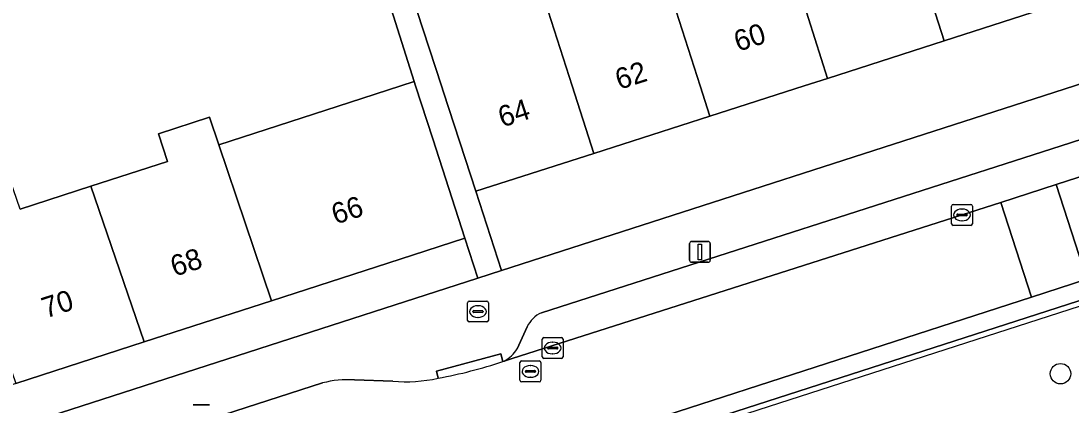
# Model space of a CAD drawing. Extents: x 158086 to 159499, y 382904 to 383981.
# Drawn here: x 159168.8 to 159219.1, y 383234.7 to 383253.1 of the extents above; entities that cross this region are included whole.
import ezdxf

# ---------------------------------------------------------------- set-up
doc = ezdxf.new("R2010")
doc.units = 0
for name, color, linetype in [('IMGEO_Boom', 7, 'Continuous'), ('IMGEO_Brandkraan', 7, 'Continuous'), ('IMGEO_Erf', 7, 'Continuous'), ('IMGEO_Groenvoorziening', 7, 'Continuous'), ('IMGEO_Hek', 7, 'Continuous'), ('IMGEO_Kolk', 7, 'Continuous'), ('IMGEO_Lichtmast', 7, 'Continuous'), ('IMGEO_Pand', 7, 'Continuous'), ('IMGEO_Pand_nummerreeks', 7, 'Continuous'), ('IMGEO_Parkeervlak_open', 7, 'Continuous'), ('IMGEO_Rijbaan_lokaal_open', 7, 'Continuous'), ('IMGEO_Rioolput', 7, 'Continuous'), ('IMGEO_Voetpad_open', 7, 'Continuous')]:
    doc.layers.add(name, color=color, linetype=linetype)

msp = doc.modelspace()

# ---------------------------------------------------------------- linework, layer by layer
at = {"layer": 'IMGEO_Boom'}
msp.add_circle((159218.628, 383236.192), 0.489, dxfattribs=at)
at = {"layer": 'IMGEO_Brandkraan'}
for p, q in [((159190.203, 383238.746), (159190.203, 383239.598)), ((159190.278, 383239.672), (159191.13, 383239.672)), ((159190.691, 383239.452), (159190.716, 383239.452)), ((159191.204, 383239.598), (159191.204, 383238.746)), ((159190.462, 383239.166), (159190.462, 383239.178)), ((159190.9, 383239.129), (159190.502, 383239.129)), ((159190.505, 383239.215), (159190.903, 383239.215)), ((159190.946, 383239.178), (159190.946, 383239.166)), ((159191.13, 383238.672), (159190.278, 383238.672)), ((159190.714, 383238.892), (159190.689, 383238.892))]:
    msp.add_line(p, q, dxfattribs=at)
for points in [[(159190.203, 383238.746), (159190.203, 383239.598)], [(159190.278, 383239.672), (159191.13, 383239.672)], [(159191.204, 383239.598), (159191.204, 383238.746)], [(159191.13, 383238.672), (159190.278, 383238.672)]]:
    msp.add_lwpolyline(points, dxfattribs=at)
for centre, radius, start, end in [((159190.28, 383239.596), 0.0765, 91.552, 178.448), ((159190.28, 383239.596), 0.0765, 91.552, 178.448), ((159191.128, 383239.596), 0.0765, 1.552, 88.448), ((159191.128, 383239.596), 0.0765, 1.552, 88.448), ((159190.502, 383239.175), 0.0403, 85.8775, 175.7526), ((159190.499, 383239.165), 0.0366, 178.938, 274.7102), ((159190.903, 383239.172), 0.043, 264.8664, 352.4533), ((159190.907, 383239.177), 0.0386, 1.7309, 96.639), ((159190.28, 383238.748), 0.0765, 181.552, 268.448), ((159190.28, 383238.748), 0.0765, 181.552, 268.448), ((159191.128, 383238.748), 0.0765, 271.552, 358.448), ((159191.128, 383238.748), 0.0765, 271.552, 358.448)]:
    msp.add_arc(centre, radius, start, end, dxfattribs=at)
for centre, major_axis, ratio, start_param, end_param in [((159190.69, 383239.172), (-0.387, 0.002), 0.722429, 4.712389, 7.853982), ((159190.715, 383239.172), (-0.39, 0.002), 0.717154, 1.570796, 4.712389)]:
    msp.add_ellipse(centre, major_axis=major_axis, ratio=ratio, start_param=start_param, end_param=end_param, dxfattribs=at)
at = {"layer": 'IMGEO_Erf'}
for points in [[(159237.003, 383255.736), (159235.797, 383259.46), (159230.076, 383257.623), (159224.422, 383255.806), (159218.654, 383253.954), (159213.052, 383252.155), (159207.451, 383250.356), (159206.344, 383250), (159201.819, 383248.547), (159196.25, 383246.758), (159190.597, 383244.942), (159191.824, 383241.138), (159219.296, 383250)], [(159190.692, 383240.773), (159190.072, 383242.696), (159186.971, 383241.691), (159180.806, 383239.694), (159174.699, 383237.715), (159168.554, 383235.725), (159162.447, 383233.746), (159156.238, 383231.735), (159150.172, 383229.77), (159143.859, 383227.725), (159137.582, 383225.691), (159138.181, 383223.835)]]:
    msp.add_lwpolyline(points, close=True, dxfattribs=at)
msp.add_lwpolyline([(159168.748, 383244.085), (159172.14, 383245.184), (159175.814, 383246.374), (159175.386, 383247.694), (159177.837, 383248.487), (159178.281, 383247.173), (159184.538, 383249.2), (159187.006, 383250), (159187.639, 383250.205), (159185.861, 383255.872)], dxfattribs=at)
at = {"layer": 'IMGEO_Groenvoorziening'}
msp.add_lwpolyline([(159160.72, 383213.85), (159160.395, 383214.851), (159165.215, 383216.442), (159165.547, 383215.408), (159180.433, 383220.181), (159180.063, 383221.221), (159184.872, 383222.772), (159185.166, 383221.704), (159224.897, 383234.417), (159222.981, 383240.81), (159114.129, 383205.678), (159114.203, 383205.441), (159114.57, 383204.271), (159114.687, 383204.308), (159115.243, 383202.564), (159113.339, 383201.958), (159112.784, 383203.702), (159112.844, 383203.722), (159112.461, 383204.871), (159106.339, 383202.866), (159108.294, 383197.053)], dxfattribs=at)
at = {"layer": 'IMGEO_Hek'}
msp.add_lwpolyline([(159115.411, 383205.836), (159228.05, 383242.187)], dxfattribs=at)
at = {"layer": 'IMGEO_Kolk'}
for p, q in [((159213.405, 383243.38), (159213.405, 383244.232)), ((159213.48, 383244.306), (159214.332, 383244.306)), ((159213.893, 383244.086), (159213.918, 383244.086)), ((159214.406, 383244.232), (159214.406, 383243.38)), ((159213.664, 383243.8), (159213.664, 383243.812)), ((159214.102, 383243.763), (159213.704, 383243.763)), ((159213.707, 383243.849), (159214.105, 383243.849)), ((159213.916, 383243.526), (159213.891, 383243.526)), ((159214.148, 383243.812), (159214.148, 383243.8)), ((159214.332, 383243.306), (159213.48, 383243.306)), ((159193.857, 383237.925), (159194.709, 383237.925)), ((159193.782, 383236.999), (159193.782, 383237.851)), ((159194.041, 383237.419), (159194.041, 383237.431)), ((159194.084, 383237.468), (159194.482, 383237.468)), ((159194.27, 383237.705), (159194.295, 383237.705)), ((159194.525, 383237.431), (159194.525, 383237.419)), ((159194.783, 383237.851), (159194.783, 383236.999)), ((159194.709, 383236.925), (159193.857, 383236.925)), ((159194.479, 383237.382), (159194.081, 383237.382)), ((159194.293, 383237.145), (159194.268, 383237.145))]:
    msp.add_line(p, q, dxfattribs=at)
for points in [[(159213.405, 383243.38), (159213.405, 383244.232)], [(159213.48, 383244.306), (159214.332, 383244.306)], [(159214.406, 383244.232), (159214.406, 383243.38)], [(159214.332, 383243.306), (159213.48, 383243.306)], [(159193.857, 383237.925), (159194.709, 383237.925)], [(159193.782, 383236.999), (159193.782, 383237.851)], [(159194.783, 383237.851), (159194.783, 383236.999)], [(159194.709, 383236.925), (159193.857, 383236.925)]]:
    msp.add_lwpolyline(points, dxfattribs=at)
for centre, radius, start, end in [((159213.482, 383244.23), 0.0765, 91.552, 178.448), ((159213.482, 383244.23), 0.0765, 91.552, 178.448), ((159214.33, 383244.23), 0.0765, 1.552, 88.448), ((159214.33, 383244.23), 0.0765, 1.552, 88.448), ((159213.704, 383243.809), 0.0403, 85.8775, 175.7526), ((159213.701, 383243.799), 0.0366, 178.938, 274.7102), ((159214.105, 383243.806), 0.043, 264.8664, 352.4533), ((159214.109, 383243.811), 0.0386, 1.7309, 96.639), ((159213.482, 383243.382), 0.0765, 181.552, 268.448), ((159213.482, 383243.382), 0.0765, 181.552, 268.448), ((159214.33, 383243.382), 0.0765, 271.552, 358.448), ((159214.33, 383243.382), 0.0765, 271.552, 358.448), ((159193.859, 383237.849), 0.0765, 91.552, 178.448), ((159193.859, 383237.849), 0.0765, 91.552, 178.448), ((159194.707, 383237.849), 0.0765, 1.552, 88.448), ((159194.707, 383237.849), 0.0765, 1.552, 88.448), ((159194.081, 383237.428), 0.0403, 85.8775, 175.7526), ((159194.078, 383237.418), 0.0366, 178.938, 274.7102), ((159194.482, 383237.425), 0.043, 264.8664, 352.4533), ((159194.486, 383237.43), 0.0386, 1.7309, 96.639), ((159193.859, 383237.001), 0.0765, 181.552, 268.448), ((159193.859, 383237.001), 0.0765, 181.552, 268.448), ((159194.707, 383237.001), 0.0765, 271.552, 358.448), ((159194.707, 383237.001), 0.0765, 271.552, 358.448)]:
    msp.add_arc(centre, radius, start, end, dxfattribs=at)
for centre, major_axis, ratio, start_param, end_param in [((159213.892, 383243.806), (-0.387, 0.002), 0.722429, 4.712389, 7.853982), ((159213.917, 383243.806), (-0.39, 0.002), 0.717154, 1.570796, 4.712389), ((159194.269, 383237.425), (-0.387, 0.002), 0.722429, 4.712389, 7.853982), ((159194.294, 383237.425), (-0.39, 0.002), 0.717154, 1.570796, 4.712389)]:
    msp.add_ellipse(centre, major_axis=major_axis, ratio=ratio, start_param=start_param, end_param=end_param, dxfattribs=at)
at = {"layer": 'IMGEO_Lichtmast'}
for p, q in [((159200.846, 383241.633), (159200.846, 383242.433)), ((159200.846, 383242.433), (159200.846, 383241.633)), ((159200.946, 383242.533), (159201.736, 383242.533)), ((159201.736, 383242.533), (159200.946, 383242.533)), ((159201.836, 383242.433), (159201.836, 383241.633)), ((159201.836, 383241.633), (159201.836, 383242.433)), ((159201.736, 383241.533), (159200.946, 383241.533)), ((159200.946, 383241.533), (159201.736, 383241.533)), ((159177.042, 383234.691), (159177.832, 383234.691)), ((159177.832, 383234.691), (159177.042, 383234.691))]:
    msp.add_line(p, q, dxfattribs=at)
msp.add_lwpolyline([(159201.266, 383242.408), (159201.416, 383242.408), (159201.416, 383241.658), (159201.266, 383241.658), (159201.266, 383242.408)], dxfattribs=at)
for centre, start, end in [((159200.946, 383242.433), 90, 180), ((159200.946, 383242.433), 90, 180), ((159201.736, 383242.433), 0, 90), ((159201.736, 383242.433), 360, 90), ((159200.946, 383241.633), 180, 270), ((159200.946, 383241.633), 180, 270), ((159201.736, 383241.633), 270, 0), ((159201.736, 383241.633), 270, 0)]:
    msp.add_arc(centre, 0.1, start, end, dxfattribs=at)
at = {"layer": 'IMGEO_Pand'}
for points in [[(159213.052, 383252.155), (159218.654, 383253.954), (159215.856, 383262.567), (159210.289, 383260.78)], [(159213.052, 383252.155), (159210.289, 383260.78), (159204.722, 383258.993), (159207.451, 383250.356)], [(159201.819, 383248.547), (159206.344, 383250), (159207.451, 383250.356), (159204.722, 383258.993), (159199.055, 383257.174), (159201.354, 383250)], [(159201.819, 383248.547), (159201.354, 383250), (159199.055, 383257.174), (159193.486, 383255.387), (159195.212, 383250), (159196.25, 383246.758)], [(159196.25, 383246.758), (159195.212, 383250), (159193.486, 383255.387), (159187.795, 383253.56), (159188.959, 383250), (159189.057, 383249.699), (159190.597, 383244.942)], [(159178.281, 383247.173), (159180.806, 383239.694), (159186.971, 383241.691), (159190.072, 383242.696), (159188.531, 383247.453), (159187.705, 383250), (159187.639, 383250.205), (159187.006, 383250), (159184.538, 383249.2)], [(159178.281, 383247.173), (159177.837, 383248.487), (159175.386, 383247.694), (159175.814, 383246.374), (159172.14, 383245.184), (159174.699, 383237.715), (159180.806, 383239.694)], [(159172.14, 383245.184), (159168.748, 383244.085), (159167.771, 383246.919), (159165.02, 383245.97), (159165.98, 383243.188), (159168.554, 383235.725), (159174.699, 383237.715)]]:
    msp.add_lwpolyline(points, close=True, dxfattribs=at)
at = {"layer": 'IMGEO_Parkeervlak_open'}
for points in [[(159235.705, 383252.643), (159219.109, 383247.269), (159193.741, 383239.113)], [(159218.421, 383245.266), (159233.066, 383250), (159238.931, 383251.896)], [(159191.965, 383236.799), (159192.342, 383236.918), (159215.765, 383244.407), (159218.421, 383245.266)], [(159193.056, 383238.447), (159192.58, 383237.384)]]:
    msp.add_lwpolyline(points, dxfattribs=at)
for centre, radius, start, end in [((159194.362, 383237.789), 1.462, 115.1251, 153.2634), ((159191.099, 383238.325), 1.755, 299.5712, 327.5646)]:
    msp.add_arc(centre, radius, start, end, dxfattribs=at)
at = {"layer": 'IMGEO_Rijbaan_lokaal_open'}
for points in [[(159290.299, 383265.177), (159288.811, 383269.79), (159248.03, 383256.628), (159244.056, 383255.284), (159243.315, 383254.908), (159242.643, 383254.42), (159242.11, 383253.798), (159241.895, 383253.546), (159241.578, 383253.174), (159241.039, 383252.786), (159240.455, 383252.468), (159239.749, 383252.158), (159238.931, 383251.896), (159233.066, 383250), (159218.421, 383245.266), (159219.89, 383240.731), (159241.155, 383247.653)], [(159217.235, 383239.87), (159215.765, 383244.407), (159192.342, 383236.918), (159191.965, 383236.799), (159191.89, 383236.774)], [(159189.385, 383230.847), (159217.235, 383239.87)], [(159186.618, 383235.829), (159184.777, 383235.891)], [(159183.246, 383235.747), (159165.426, 383230.001), (159166.906, 383225.411), (159183.178, 383230.607)]]:
    msp.add_lwpolyline(points, dxfattribs=at)
msp.add_lwpolyline([(159218.421, 383245.266), (159215.765, 383244.407), (159217.235, 383239.87), (159219.89, 383240.731)], close=True, dxfattribs=at)
for centre, radius, start, end in [((159184.576, 383258.703), 23.116, 280.5222, 288.4464), ((159184.453, 383231.124), 4.778, 86.113, 104.6334), ((159187.221, 383243.161), 7.357, 265.2977, 282.3689)]:
    msp.add_arc(centre, radius, start, end, dxfattribs=at)
at = {"layer": 'IMGEO_Rioolput'}
for p, q in [((159192.716, 383235.876), (159192.716, 383236.728)), ((159192.791, 383236.802), (159193.643, 383236.802)), ((159193.204, 383236.582), (159193.229, 383236.582)), ((159193.717, 383236.728), (159193.717, 383235.876)), ((159192.975, 383236.296), (159192.975, 383236.308)), ((159193.413, 383236.259), (159193.015, 383236.259)), ((159193.018, 383236.345), (159193.416, 383236.345)), ((159193.227, 383236.022), (159193.202, 383236.022)), ((159193.459, 383236.308), (159193.459, 383236.296)), ((159193.643, 383235.802), (159192.791, 383235.802))]:
    msp.add_line(p, q, dxfattribs=at)
for points in [[(159192.716, 383235.876), (159192.716, 383236.728)], [(159192.791, 383236.802), (159193.643, 383236.802)], [(159193.717, 383236.728), (159193.717, 383235.876)], [(159193.643, 383235.802), (159192.791, 383235.802)]]:
    msp.add_lwpolyline(points, dxfattribs=at)
for centre, radius, start, end in [((159192.793, 383236.726), 0.0765, 91.552, 178.448), ((159192.793, 383236.726), 0.0765, 91.552, 178.448), ((159193.641, 383236.726), 0.0765, 1.552, 88.448), ((159193.641, 383236.726), 0.0765, 1.552, 88.448), ((159193.015, 383236.305), 0.0403, 85.8775, 175.7526), ((159193.012, 383236.295), 0.0366, 178.938, 274.7102), ((159193.416, 383236.302), 0.043, 264.8664, 352.4533), ((159193.42, 383236.307), 0.0386, 1.7309, 96.639), ((159192.793, 383235.878), 0.0765, 181.552, 268.448), ((159192.793, 383235.878), 0.0765, 181.552, 268.448), ((159193.641, 383235.878), 0.0765, 271.552, 358.448), ((159193.641, 383235.878), 0.0765, 271.552, 358.448)]:
    msp.add_arc(centre, radius, start, end, dxfattribs=at)
for centre, major_axis, ratio, start_param, end_param in [((159193.203, 383236.302), (-0.387, 0.002), 0.722429, 4.712389, 7.853982), ((159193.228, 383236.302), (-0.39, 0.002), 0.717154, 1.570796, 4.712389)]:
    msp.add_ellipse(centre, major_axis=major_axis, ratio=ratio, start_param=start_param, end_param=end_param, dxfattribs=at)
at = {"layer": 'IMGEO_Voetpad_open'}
for points in [[(159238.931, 383251.896), (159239.749, 383252.158), (159240.455, 383252.468), (159241.039, 383252.786), (159241.578, 383253.174), (159241.895, 383253.546), (159240.777, 383256.959), (159238.934, 383256.362), (159237.003, 383255.736), (159219.296, 383250), (159191.824, 383241.138), (159190.692, 383240.773), (159138.181, 383223.835), (159133.496, 383222.324), (159083.219, 383206.105), (159079.321, 383204.848), (159010.965, 383182.799), (159007.137, 383181.583)], [(159185.861, 383255.872), (159187.639, 383250.205), (159187.705, 383250), (159188.531, 383247.453), (159190.072, 383242.696), (159190.692, 383240.773), (159191.824, 383241.138), (159190.597, 383244.942), (159189.057, 383249.699), (159188.959, 383250), (159187.795, 383253.56)], [(159193.741, 383239.113), (159219.109, 383247.269), (159235.705, 383252.643)], [(159241.155, 383247.653), (159219.89, 383240.731), (159217.235, 383239.87), (159189.385, 383230.847)], [(159138.884, 383214.605), (159110.937, 383205.512), (159109.271, 383204.971), (159108.309, 383204.663), (159105.985, 383203.92), (159106.038, 383203.762), (159106.248, 383203.135), (159112.38, 383205.114), (159114.129, 383205.678), (159222.981, 383240.81)], [(159192.58, 383237.384), (159193.056, 383238.447)], [(159191.89, 383236.774), (159191.796, 383237.14), (159188.708, 383236.319), (159188.797, 383235.975)], [(159188.797, 383235.975), (159188.708, 383236.319), (159191.796, 383237.14)], [(159191.796, 383237.14), (159191.89, 383236.774), (159191.965, 383236.799)], [(159184.777, 383235.891), (159186.618, 383235.829)], [(159141.312, 383222.225), (159162.67, 383229.112), (159165.426, 383230.001), (159183.246, 383235.747)]]:
    msp.add_lwpolyline(points, dxfattribs=at)
for centre, radius, start, end in [((159194.362, 383237.789), 1.462, 115.1251, 153.2634), ((159191.099, 383238.325), 1.755, 299.5712, 327.5646), ((159184.576, 383258.703), 23.116, 280.5222, 288.4464), ((159184.453, 383231.124), 4.778, 86.113, 104.6334), ((159187.221, 383243.161), 7.357, 265.2977, 282.3689)]:
    msp.add_arc(centre, radius, start, end, dxfattribs=at)

# ---------------------------------------------------------------- texts
at = {"layer": 'IMGEO_Pand_nummerreeks'}
for s, rotation, p in [('60', 17.8067, (159203.168, 383251.626)), ('62', 17.8092, (159197.476, 383249.799)), ('64', 17.8067, (159191.865, 383247.995)), ('66', 17.9524, (159183.876, 383243.337)), ('68', 17.9508, (159176.158, 383240.837)), ('70', 17.9508, (159169.983, 383238.837))]:
    msp.add_text(s, height=1, rotation=rotation, dxfattribs=at).set_placement(p)

doc.saveas('drawing.dxf')
